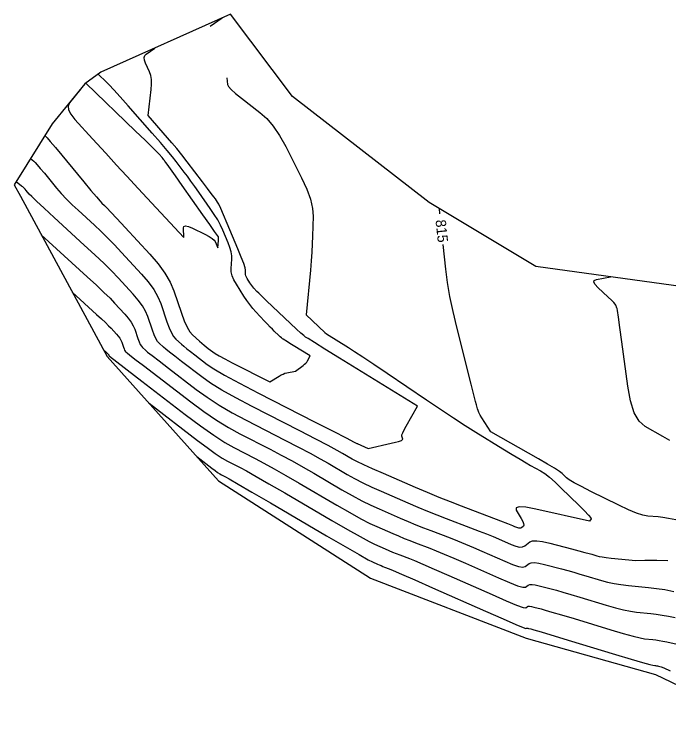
# Model space of a CAD drawing. Extents: x 1715724 to 1716561, y 394063 to 395906.
# Drawn here: x 1715973.1 to 1716062.2, y 394649.5 to 394746.5 of the extents above; entities that cross this region are included whole.
import ezdxf

# ---------------------------------------------------------------- set-up
doc = ezdxf.new("R2010")
doc.units = 0
for name, color, linetype in [('DT_X_Contour_Major', 7, 'Continuous'), ('DT_X_Contour_Minor', 7, 'Continuous'), ('DT_X_TIN_Hull', 7, 'Continuous')]:
    doc.layers.add(name, color=color, linetype=linetype)

msp = doc.modelspace()

# ---------------------------------------------------------------- linework, layer by layer
at = {"layer": 'DT_X_Contour_Major'}
for points in [[(1716031.083, 394719.32), (1716031.005, 394720.048)], [(1715976.804, 394716.478), (1715983.06, 394710.758), (1715984.298, 394709.615), (1715985.331, 394708.638), (1715986.158, 394707.827), (1715986.781, 394707.181), (1715988.167, 394705.681), (1715988.642, 394705.129), (1715989.028, 394704.599), (1715989.323, 394704.09), (1715989.529, 394703.603), (1715989.957, 394702.334), (1715990.117, 394701.901), (1715990.273, 394701.554), (1715990.426, 394701.293), (1715990.577, 394701.117), (1715990.973, 394700.764), (1715991.281, 394700.511), (1715991.907, 394700.02), (1715992.85, 394699.29), (1715994.111, 394698.321), (1715997.898, 394695.419), (1715999.388, 394694.34), (1716001.017, 394693.28), (1716002.786, 394692.239), (1716004.693, 394691.216), (1716009.965, 394688.516), (1716011.816, 394687.559), (1716013.415, 394686.714), (1716014.762, 394685.98), (1716015.857, 394685.357), (1716018.44, 394683.846), (1716019.457, 394683.276), (1716020.572, 394682.701), (1716021.785, 394682.121), (1716023.096, 394681.535), (1716026.722, 394679.964), (1716028.068, 394679.39), (1716029.384, 394678.845), (1716030.671, 394678.328), (1716031.929, 394677.841), (1716035.244, 394676.58), (1716036.414, 394676.13), (1716037.438, 394675.725), (1716038.315, 394675.366), (1716039.045, 394675.053), (1716040.797, 394674.278), (1716041.404, 394674.049), (1716041.912, 394673.942), (1716042.32, 394673.959), (1716042.63, 394674.098), (1716043.322, 394674.633), (1716043.687, 394674.772), (1716044.265, 394674.789), (1716045.054, 394674.684), (1716046.055, 394674.456), (1716049.008, 394673.686), (1716050.009, 394673.424), (1716050.797, 394673.214), (1716051.373, 394673.057), (1716051.736, 394672.953), (1716052.421, 394672.747), (1716052.736, 394672.67), (1716053.166, 394672.596), (1716053.713, 394672.523), (1716054.376, 394672.452), (1716057.737, 394672.128), (1716058.959, 394672.167), (1716059.259, 394672.172), (1716059.634, 394672.172), (1716060.084, 394672.167), (1716060.609, 394672.157), (1716062.091, 394672.123)], [(1716063.205, 394677.641), (1716062.219, 394677.837), (1716061.413, 394677.972), (1716060.788, 394678.046), (1716059.362, 394678.162), (1716058.715, 394678.289), (1716057.844, 394678.579), (1716056.75, 394679.035), (1716055.433, 394679.655), (1716051.62, 394681.53), (1716050.341, 394682.172), (1716049.364, 394682.693), (1716048.687, 394683.093), (1716048.313, 394683.372), (1716047.714, 394683.954), (1716047.344, 394684.243), (1716046.682, 394684.675), (1716045.728, 394685.248), (1716044.481, 394685.963), (1716037.984, 394689.632), (1716036.8, 394691.545), (1716036.571, 394691.929), (1716036.393, 394692.26), (1716036.265, 394692.54), (1716036.187, 394692.768), (1716036.047, 394693.305), (1716035.932, 394693.755), (1716035.693, 394694.701), (1716035.328, 394696.143), (1716033.368, 394703.913), (1716032.861, 394706.047), (1716032.446, 394708.075), (1716032.121, 394709.998), (1716031.886, 394711.815), (1716031.53, 394715.144)]]:
    msp.add_lwpolyline(points, dxfattribs=at)
at = {"layer": 'DT_X_Contour_Minor'}
for points in [[(1715999.808, 394744.894), (1716001.432, 394746.021)], [(1715975.323, 394726.85), (1715975.781, 394726.505), (1715975.944, 394726.346), (1715976.239, 394726.018), (1715976.664, 394725.521), (1715977.221, 394724.855), (1715978.879, 394722.852), (1715979.528, 394722.099), (1715980.232, 394721.342), (1715980.99, 394720.58), (1715981.802, 394719.815), (1715984.041, 394717.768), (1715984.902, 394716.96), (1715985.805, 394716.07), (1715986.751, 394715.1), (1715987.739, 394714.048), (1715990.431, 394711.135), (1715991.353, 394710.063), (1715992.101, 394709.034), (1715992.674, 394708.047), (1715993.074, 394707.102), (1715993.906, 394704.638), (1715994.215, 394703.798), (1715994.519, 394703.124), (1715994.816, 394702.616), (1715995.108, 394702.276), (1715995.878, 394701.589), (1715996.209, 394701.303), (1715996.626, 394700.962), (1715997.127, 394700.564), (1715997.713, 394700.11), (1715999.389, 394698.826), (1716000.297, 394698.221), (1716001.764, 394697.369), (1716003.791, 394696.272), (1716006.376, 394694.927), (1716014.015, 394691.015), (1716016.524, 394689.73), (1716018.322, 394688.808), (1716019.408, 394688.251), (1716019.784, 394688.058), (1716019.836, 394688.027), (1716019.879, 394688.006), (1716019.972, 394687.964), (1716020.112, 394687.902), (1716020.302, 394687.819), (1716021.298, 394687.388), (1716024.426, 394688.082), (1716025.018, 394688.217), (1716025.452, 394688.325), (1716025.729, 394688.405), (1716025.847, 394688.458), (1716026.034, 394688.642), (1716025.896, 394689.068), (1716025.911, 394689.221), (1716026.015, 394689.497), (1716026.208, 394689.895), (1716026.491, 394690.415), (1716028.019, 394693.132), (1716017.421, 394699.681), (1716015.428, 394700.913), (1716013.993, 394701.8), (1716013.114, 394702.343), (1716012.792, 394702.542), (1716012.677, 394702.613), (1716012.524, 394702.745), (1716012.153, 394703.087), (1716011.562, 394703.64), (1716010.752, 394704.403), (1716008.3, 394706.718), (1716007.476, 394707.498), (1716006.845, 394708.101), (1716006.407, 394708.527), (1716006.16, 394708.777), (1716005.76, 394709.206), (1716005.612, 394709.373), (1716005.469, 394709.553), (1716005.33, 394709.744), (1716005.195, 394709.948), (1716004.842, 394710.508), (1716004.727, 394710.712), (1716004.648, 394710.904), (1716004.605, 394711.083), (1716004.597, 394711.25), (1716004.624, 394711.679), (1716004.565, 394711.981), (1716004.368, 394712.567), (1716004.032, 394713.436), (1716003.558, 394714.588), (1716002.109, 394718.037), (1716001.62, 394719.189), (1716001.238, 394720.057), (1716000.965, 394720.641), (1716000.8, 394720.941), (1716000.503, 394721.363), (1716000.309, 394721.628), (1715999.95, 394722.106), (1715999.426, 394722.798), (1715998.737, 394723.702), (1715996.679, 394726.398), (1715995.934, 394727.363), (1715995.239, 394728.236), (1715994.596, 394729.018), (1715994.003, 394729.707), (1715991.36, 394732.708), (1715991.763, 394736.259), (1715991.813, 394736.98), (1715991.791, 394737.622), (1715991.696, 394738.186), (1715991.529, 394738.67), (1715990.987, 394739.857), (1715990.841, 394740.269), (1715990.808, 394740.612), (1715990.888, 394740.887), (1715991.081, 394741.095), (1715992.247, 394741.905)], [(1716002.077, 394737.877), (1716002.151, 394736.933), (1716002.283, 394736.666), (1716002.646, 394736.268), (1716003.24, 394735.739), (1716004.066, 394735.079), (1716006.576, 394733.147), (1716007.5, 394732.312), (1716008.392, 394731.259), (1716009.252, 394729.987), (1716010.078, 394728.496), (1716012.239, 394724.227), (1716012.945, 394722.7), (1716013.44, 394721.318), (1716013.727, 394720.083), (1716013.804, 394718.995), (1716013.73, 394716.286), (1716013.691, 394715.234), (1716013.628, 394714.11), (1716013.542, 394712.915), (1716013.433, 394711.646), (1716012.87, 394705.561), (1716015.395, 394703.178), (1716015.611, 394702.977), (1716018.629, 394701.112), (1716019.438, 394700.598), (1716020.586, 394699.843), (1716022.074, 394698.848), (1716023.902, 394697.614), (1716029.229, 394694.001), (1716031.149, 394692.71), (1716032.915, 394691.546), (1716034.526, 394690.508), (1716035.982, 394689.598), (1716039.658, 394687.339), (1716040.928, 394686.562), (1716041.98, 394685.926), (1716042.814, 394685.429), (1716043.43, 394685.072), (1716044.782, 394684.309), (1716045.338, 394683.949), (1716045.993, 394683.441), (1716046.746, 394682.786), (1716047.596, 394681.984), (1716049.996, 394679.648), (1716050.777, 394678.873), (1716051.319, 394678.301), (1716051.623, 394677.932), (1716051.689, 394677.765), (1716051.439, 394677.458), (1716044.116, 394679.124), (1716042.774, 394679.382), (1716041.887, 394679.443), (1716041.455, 394679.307), (1716041.477, 394678.973), (1716042.145, 394677.821), (1716042.351, 394677.433), (1716042.469, 394677.133), (1716042.498, 394676.921), (1716042.438, 394676.797), (1716042.162, 394676.583), (1716042.053, 394676.521), (1716041.935, 394676.494), (1716041.808, 394676.503), (1716041.671, 394676.548), (1716041.294, 394676.715), (1716040.984, 394676.841), (1716040.334, 394677.093), (1716039.346, 394677.472), (1716034.028, 394679.496), (1716032.515, 394680.082), (1716030.966, 394680.704), (1716029.382, 394681.36), (1716027.763, 394682.051), (1716023.399, 394683.941), (1716021.905, 394684.597), (1716020.697, 394685.148), (1716019.774, 394685.595), (1716019.138, 394685.936), (1716017.82, 394686.707), (1716017.085, 394687.115), (1716015.869, 394687.761), (1716014.17, 394688.644), (1716011.99, 394689.765), (1716005.534, 394693.072), (1716003.288, 394694.255), (1716001.391, 394695.324), (1715999.843, 394696.28), (1715998.644, 394697.122), (1715995.912, 394699.216), (1715994.988, 394699.927), (1715994.266, 394700.491), (1715993.745, 394700.907), (1715993.426, 394701.176), (1715992.842, 394701.696), (1715992.621, 394701.955), (1715992.396, 394702.339), (1715992.166, 394702.85), (1715991.932, 394703.486), (1715991.301, 394705.353), (1715990.999, 394706.069), (1715990.564, 394706.816), (1715989.998, 394707.596), (1715989.299, 394708.408), (1715987.26, 394710.615), (1715986.398, 394711.515), (1715985.343, 394712.559), (1715984.095, 394713.749), (1715982.653, 394715.083), (1715978.55, 394718.835), (1715977.184, 394720.089), (1715976.165, 394721.038), (1715975.493, 394721.681), (1715975.167, 394722.018), (1715974.76, 394722.509), (1715974.606, 394722.686), (1715974.449, 394722.848), (1715974.29, 394722.994), (1715974.128, 394723.124), (1715973.367, 394723.699)], [(1715977.279, 394730.001), (1715977.433, 394729.885), (1715977.598, 394729.698), (1715978.028, 394729.189), (1715978.722, 394728.356), (1715982.591, 394723.686), (1715983.564, 394722.518), (1715984.298, 394721.646), (1715984.795, 394721.072), (1715985.055, 394720.795), (1715985.429, 394720.452), (1715985.709, 394720.17), (1715986.267, 394719.581), (1715987.103, 394718.685), (1715988.218, 394717.481), (1715991.562, 394713.862), (1715992.708, 394712.531), (1715993.637, 394711.252), (1715994.35, 394710.025), (1715994.846, 394708.851), (1715995.881, 394705.79), (1715996.265, 394704.746), (1715996.642, 394703.908), (1715997.011, 394703.278), (1715997.374, 394702.855), (1715998.331, 394702.001), (1715998.674, 394701.699), (1715998.985, 394701.432), (1715999.265, 394701.201), (1715999.514, 394701.005), (1716000.135, 394700.529), (1716000.475, 394700.303), (1716001.032, 394699.981), (1716001.804, 394699.563), (1716002.792, 394699.049), (1716007.908, 394696.43), (1716009.178, 394697.231), (1716009.447, 394697.387), (1716009.713, 394697.513), (1716009.974, 394697.609), (1716010.231, 394697.674), (1716011.42, 394697.906), (1716012.441, 394698.675), (1716012.642, 394698.837), (1716012.81, 394698.994), (1716012.943, 394699.147), (1716013.042, 394699.295), (1716013.424, 394699.974), (1716011.104, 394701.407), (1716010.659, 394701.682), (1716010.319, 394701.893), (1716010.083, 394702.038), (1716009.952, 394702.119), (1716009.743, 394702.248), (1716009.646, 394702.318), (1716009.511, 394702.429), (1716009.338, 394702.582), (1716009.129, 394702.777), (1716008.519, 394703.353), (1716008.264, 394703.601), (1716007.958, 394703.911), (1716007.6, 394704.284), (1716007.19, 394704.72), (1716006.028, 394705.966), (1716005.598, 394706.452), (1716005.182, 394706.972), (1716004.778, 394707.529), (1716004.387, 394708.121), (1716003.362, 394709.746), (1716003.029, 394710.338), (1716002.8, 394710.894), (1716002.674, 394711.414), (1716002.652, 394711.899), (1716002.731, 394713.143), (1716002.723, 394713.633), (1716002.639, 394714.168), (1716002.48, 394714.75), (1716002.245, 394715.377), (1716001.516, 394717.11), (1716001.205, 394717.783), (1716000.815, 394718.5), (1716000.348, 394719.263), (1715999.803, 394720.07), (1715998.247, 394722.282), (1715997.685, 394723.075), (1715997.166, 394723.795), (1715996.69, 394724.443), (1715996.257, 394725.018), (1715995.161, 394726.455), (1715994.648, 394727.1), (1715993.932, 394727.959), (1715993.011, 394729.03), (1715991.888, 394730.315), (1715988.619, 394734.026), (1715987.517, 394735.273), (1715986.66, 394736.23), (1715986.05, 394736.898), (1715985.686, 394737.277), (1715984.56, 394738.368)], [(1715982.166, 394736.355), (1715980.663, 394734.468), (1715980.464, 394734.023), (1715980.513, 394733.497), (1715980.809, 394732.89), (1715981.352, 394732.202), (1715983.783, 394729.546), (1715985.57, 394727.592), (1715987.046, 394725.977), (1715987.681, 394725.285), (1715988.48, 394724.419), (1715989.442, 394723.38), (1715990.567, 394722.168), (1715996.201, 394716.104), (1715996.143, 394717.419), (1715996.212, 394717.628), (1715996.441, 394717.688), (1715996.833, 394717.602), (1715997.385, 394717.367), (1715999.074, 394716.546), (1715999.638, 394716.254), (1716000.062, 394715.993), (1716000.347, 394715.764), (1716000.492, 394715.567), (1716000.846, 394714.721), (1716000.909, 394715.723), (1716000.921, 394715.912), (1716000.929, 394716.049), (1716000.932, 394716.133), (1716000.931, 394716.166), (1716000.924, 394716.183), (1716000.79, 394716.377), (1716000.392, 394716.944), (1715999.731, 394717.884), (1715998.807, 394719.198), (1715995.991, 394723.2), (1715995.061, 394724.522), (1715994.382, 394725.484), (1715993.954, 394726.089), (1715993.778, 394726.334), (1715993.642, 394726.512), (1715993.579, 394726.591), (1715993.491, 394726.697), (1715993.378, 394726.829), (1715993.239, 394726.987), (1715992.836, 394727.445), (1715992.523, 394727.771), (1715991.885, 394728.405), (1715990.922, 394729.347), (1715989.635, 394730.597), (1715982.871, 394737.153)], [(1716062.384, 394688.439), (1716061.433, 394689.006), (1716059.036, 394690.361), (1716058.213, 394691.087), (1716057.539, 394692.249), (1716057.016, 394693.847), (1716056.643, 394695.88), (1716055.848, 394701.884), (1716055.584, 394703.859), (1716055.39, 394705.279), (1716055.265, 394706.144), (1716055.209, 394706.456), (1716055.152, 394706.547), (1716055.132, 394706.585), (1716055.112, 394706.63), (1716055.094, 394706.683), (1716055.077, 394706.743), (1716055.033, 394706.912), (1716054.954, 394707.027), (1716054.75, 394707.247), (1716054.421, 394707.571), (1716053.967, 394708), (1716052.59, 394709.282), (1716052.191, 394709.712), (1716052.023, 394710.042), (1716052.089, 394710.271), (1716052.387, 394710.399), (1716054.322, 394710.762)], [(1715981.02, 394708.669), (1715984.332, 394705.641), (1715984.987, 394705.036), (1715985.534, 394704.519), (1715985.972, 394704.09), (1715986.302, 394703.748), (1715987.036, 394702.954), (1715987.287, 394702.662), (1715987.491, 394702.381), (1715987.647, 394702.112), (1715987.756, 394701.854), (1715987.983, 394701.182), (1715988.067, 394700.953), (1715988.15, 394700.769), (1715988.231, 394700.631), (1715988.311, 394700.538), (1715988.521, 394700.351), (1715988.817, 394700.116), (1715989.547, 394699.55), (1715990.711, 394698.653), (1715997.153, 394693.715), (1715998.934, 394692.399), (1716000.644, 394691.235), (1716002.283, 394690.222), (1716003.852, 394689.361), (1716007.94, 394687.267), (1716009.463, 394686.474), (1716010.962, 394685.666), (1716012.439, 394684.844), (1716013.893, 394684.007), (1716017.742, 394681.755), (1716019.14, 394680.958), (1716020.448, 394680.254), (1716021.666, 394679.644), (1716022.794, 394679.128), (1716025.682, 394677.877), (1716026.754, 394677.42), (1716027.802, 394676.986), (1716028.827, 394676.574), (1716029.829, 394676.186), (1716032.47, 394675.182), (1716033.483, 394674.787), (1716034.542, 394674.357), (1716035.646, 394673.892), (1716036.795, 394673.391), (1716039.922, 394672.008), (1716040.973, 394671.573), (1716041.781, 394671.307), (1716042.347, 394671.21), (1716042.67, 394671.282), (1716043.207, 394671.697), (1716043.491, 394671.805), (1716043.939, 394671.818), (1716044.551, 394671.737), (1716045.328, 394671.56), (1716047.62, 394670.962), (1716048.472, 394670.736), (1716049.308, 394670.505), (1716050.129, 394670.271), (1716050.935, 394670.032), (1716053.062, 394669.39), (1716053.89, 394669.167), (1716054.778, 394668.979), (1716055.725, 394668.826), (1716056.731, 394668.708), (1716059.495, 394668.442), (1716060.568, 394668.316), (1716061.714, 394668.139), (1716062.932, 394667.911)], [(1715985.237, 394700.86), (1715985.677, 394700.457), (1715985.786, 394700.353), (1715985.904, 394700.227), (1715985.932, 394700.194), (1715985.954, 394700.163), (1715985.972, 394700.133), (1715985.984, 394700.105), (1715986.018, 394700.005), (1715986.027, 394699.985), (1715986.036, 394699.969), (1715986.045, 394699.959), (1715986.068, 394699.938), (1715990.509, 394696.532), (1715996.408, 394692.012), (1715998.479, 394690.459), (1716000.27, 394689.19), (1716001.78, 394688.206), (1716003.01, 394687.505), (1716005.916, 394686.017), (1716007.109, 394685.389), (1716008.509, 394684.619), (1716010.116, 394683.709), (1716011.93, 394682.657), (1716017.044, 394679.664), (1716018.822, 394678.639), (1716020.323, 394677.807), (1716021.546, 394677.168), (1716022.492, 394676.722), (1716024.642, 394675.791), (1716025.44, 394675.45), (1716026.22, 394675.127), (1716026.983, 394674.82), (1716027.729, 394674.531), (1716029.695, 394673.784), (1716030.552, 394673.445), (1716031.645, 394672.99), (1716032.977, 394672.418), (1716034.546, 394671.729), (1716039.047, 394669.738), (1716040.542, 394669.098), (1716041.651, 394668.673), (1716042.373, 394668.462), (1716042.71, 394668.466), (1716043.092, 394668.761), (1716043.294, 394668.838), (1716043.613, 394668.847), (1716044.049, 394668.789), (1716044.602, 394668.664), (1716046.232, 394668.238), (1716046.935, 394668.048), (1716047.819, 394667.797), (1716048.885, 394667.485), (1716050.133, 394667.111), (1716053.704, 394666.034), (1716054.967, 394665.671), (1716056.076, 394665.393), (1716057.032, 394665.197), (1716057.835, 394665.085), (1716059.773, 394664.898), (1716060.525, 394664.81), (1716061.329, 394664.686), (1716062.183, 394664.526), (1716063.089, 394664.331)], [(1715991.466, 394693.525), (1715998.054, 394688.475), (1715999.37, 394687.487), (1716000.494, 394686.687), (1716001.427, 394686.074), (1716002.169, 394685.65), (1716003.891, 394684.768), (1716004.755, 394684.304), (1716006.055, 394683.572), (1716007.793, 394682.573), (1716009.967, 394681.307), (1716016.346, 394677.574), (1716018.505, 394676.32), (1716020.199, 394675.359), (1716021.427, 394674.691), (1716022.189, 394674.315), (1716023.602, 394673.704), (1716024.126, 394673.48), (1716024.638, 394673.268), (1716025.14, 394673.066), (1716025.63, 394672.877), (1716026.921, 394672.385), (1716027.62, 394672.102), (1716028.749, 394671.622), (1716030.308, 394670.943), (1716032.297, 394670.067), (1716038.173, 394667.468), (1716040.111, 394666.623), (1716041.52, 394666.038), (1716042.4, 394665.714), (1716042.75, 394665.649), (1716042.977, 394665.825), (1716043.097, 394665.871), (1716043.287, 394665.877), (1716043.546, 394665.842), (1716043.875, 394665.767), (1716044.844, 394665.514), (1716045.398, 394665.36), (1716046.33, 394665.088), (1716047.641, 394664.698), (1716049.332, 394664.19), (1716054.346, 394662.677), (1716056.043, 394662.176), (1716057.374, 394661.806), (1716058.34, 394661.568), (1716058.94, 394661.462), (1716060.051, 394661.355), (1716060.483, 394661.304), (1716060.944, 394661.233), (1716061.434, 394661.141), (1716061.954, 394661.029), (1716063.378, 394660.702)], [(1715997.98, 394686.257), (1716000.041, 394684.678), (1716000.452, 394684.369), (1716000.804, 394684.119), (1716001.095, 394683.927), (1716001.327, 394683.794), (1716001.866, 394683.518), (1716002.401, 394683.218), (1716003.602, 394682.525), (1716005.469, 394681.437), (1716008.003, 394679.957), (1716015.648, 394675.483), (1716018.188, 394674.001), (1716020.074, 394672.912), (1716021.307, 394672.214), (1716021.887, 394671.909), (1716022.561, 394671.617), (1716022.812, 394671.51), (1716023.056, 394671.409), (1716023.296, 394671.313), (1716023.53, 394671.222), (1716024.146, 394670.987), (1716024.689, 394670.76), (1716025.853, 394670.254), (1716027.639, 394669.469), (1716030.047, 394668.405), (1716037.298, 394665.197), (1716039.68, 394664.147), (1716041.39, 394663.403), (1716042.427, 394662.965), (1716042.79, 394662.833), (1716042.862, 394662.889), (1716042.901, 394662.904), (1716042.961, 394662.906), (1716043.044, 394662.895), (1716043.148, 394662.871), (1716043.457, 394662.79), (1716043.861, 394662.673), (1716044.841, 394662.38), (1716048.531, 394661.269), (1716054.987, 394659.321), (1716057.119, 394658.68), (1716058.673, 394658.22), (1716059.648, 394657.939), (1716060.044, 394657.839), (1716060.33, 394657.812), (1716060.441, 394657.799), (1716060.559, 394657.78), (1716060.685, 394657.757), (1716060.819, 394657.728), (1716061.185, 394657.644), (1716061.56, 394657.489), (1716062.411, 394657.086)]]:
    msp.add_lwpolyline(points, dxfattribs=at)
at = {"layer": 'DT_X_TIN_Hull'}
msp.add_lwpolyline([(1716073.406, 394708.116), (1716044.156, 394712.172), (1716029.62, 394720.878), (1716010.994, 394735.301), (1716002.548, 394746.521), (1715984.897, 394738.611), (1715982.747, 394737.064), (1715978.27, 394731.598), (1715973.12, 394723.3), (1715973.959, 394721.746), (1715985.763, 394699.887), (1716000.944, 394682.95), (1716021.611, 394669.709), (1716042.809, 394661.519), (1716060.426, 394656.585), (1716075.308, 394649.465)], dxfattribs=at)

# ---------------------------------------------------------------- texts
at = {"layer": 'DT_X_Contour_Major'}
msp.add_text('815', height=1.4, rotation=276.11102, dxfattribs=at).set_placement((1716030.47, 394718.467))

doc.saveas('drawing.dxf')
